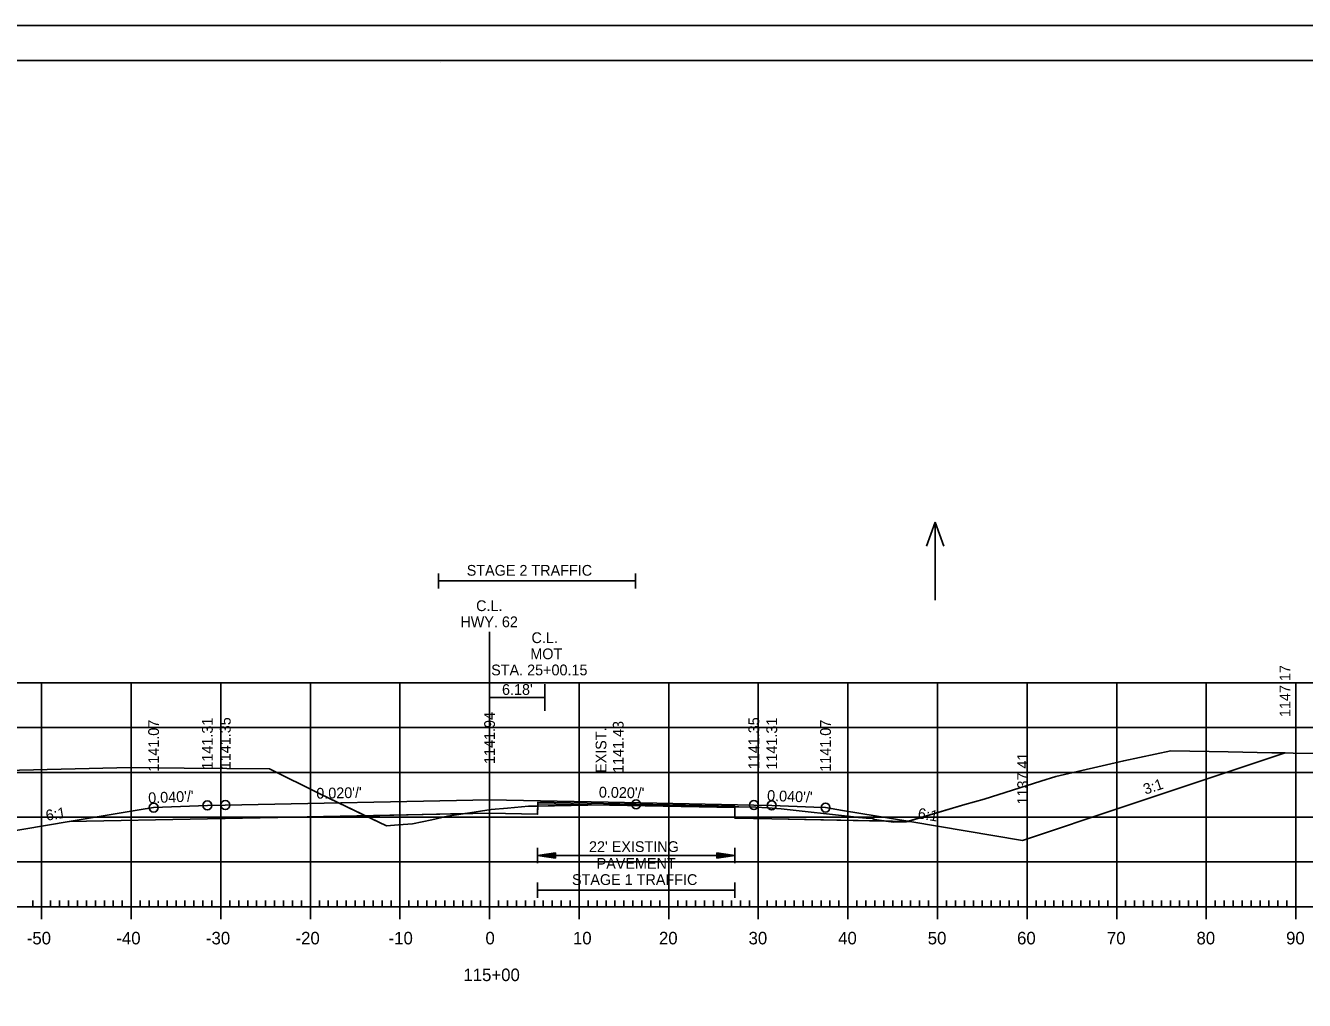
# Model space of a CAD drawing. Extents: x 1322838 to 1324533, y 339903 to 351025.
# Drawn here: x 1323651.9 to 1323794.7, y 340434.3 to 340543.1 of the extents above; entities that cross this region are included whole.
import ezdxf

# ---------------------------------------------------------------- set-up
doc = ezdxf.new("R2010")
doc.units = 0
for name, color, linetype in [('R_Alt Surface', 7, 'Continuous'), ('R_Axis', 7, 'Continuous'), ('R_Axis Annot', 7, 'Continuous'), ('R_Border', 7, 'Continuous'), ('R_Exist Surface', 7, 'Continuous'), ('R_Fin Surface', 7, 'Continuous'), ('R_Fin Surface Annot', 7, 'Continuous'), ('R_Grid', 7, 'Continuous'), ('R_No Plot', 7, 'Continuous'), ('R_Water Annot', 7, 'Continuous'), ('R_Xsect Elev', 7, 'Continuous'), ('T_Drafting', 7, 'Continuous')]:
    doc.layers.add(name, color=color, linetype=linetype)

msp = doc.modelspace()

# ---------------------------------------------------------------- linework, layer by layer
at = {"layer": 'R_Alt Surface'}
msp.add_lwpolyline([(1323750.62, 340454.28), (1323735.22, 340454.59), (1323731.09, 340454.67), (1323731.08, 340456.01), (1323709.09, 340456.45), (1323709.08, 340455.11), (1323703.72, 340455.22), (1323672.22, 340454.59), (1323656.81, 340454.28)], dxfattribs=at)
at = {"layer": 'R_Axis'}
for p, q in [((1323652.72, 340444.78), (1323652.72, 340445.48)), ((1323653.72, 340443.38), (1323653.72, 340446.18)), ((1323654.72, 340444.78), (1323654.72, 340445.48)), ((1323655.72, 340444.78), (1323655.72, 340445.48)), ((1323656.72, 340444.78), (1323656.72, 340445.48)), ((1323657.72, 340444.78), (1323657.72, 340445.48)), ((1323658.72, 340444.78), (1323658.72, 340445.48)), ((1323659.72, 340444.78), (1323659.72, 340445.48)), ((1323660.72, 340444.78), (1323660.72, 340445.48)), ((1323661.72, 340444.78), (1323661.72, 340445.48)), ((1323662.72, 340444.78), (1323662.72, 340445.48)), ((1323663.72, 340443.38), (1323663.72, 340446.18)), ((1323664.72, 340444.78), (1323664.72, 340445.48)), ((1323665.72, 340444.78), (1323665.72, 340445.48)), ((1323666.72, 340444.78), (1323666.72, 340445.48)), ((1323667.72, 340444.78), (1323667.72, 340445.48)), ((1323668.72, 340444.78), (1323668.72, 340445.48)), ((1323669.72, 340444.78), (1323669.72, 340445.48)), ((1323670.72, 340444.78), (1323670.72, 340445.48)), ((1323671.72, 340444.78), (1323671.72, 340445.48)), ((1323672.72, 340444.78), (1323672.72, 340445.48)), ((1323673.72, 340443.38), (1323673.72, 340446.18)), ((1323674.72, 340444.78), (1323674.72, 340445.48)), ((1323675.72, 340444.78), (1323675.72, 340445.48)), ((1323676.72, 340444.78), (1323676.72, 340445.48)), ((1323677.72, 340444.78), (1323677.72, 340445.48)), ((1323678.72, 340444.78), (1323678.72, 340445.48)), ((1323679.72, 340444.78), (1323679.72, 340445.48)), ((1323680.72, 340444.78), (1323680.72, 340445.48)), ((1323681.72, 340444.78), (1323681.72, 340445.48)), ((1323682.72, 340444.78), (1323682.72, 340445.48)), ((1323683.72, 340443.38), (1323683.72, 340446.18)), ((1323684.72, 340444.78), (1323684.72, 340445.48)), ((1323685.72, 340444.78), (1323685.72, 340445.48)), ((1323686.72, 340444.78), (1323686.72, 340445.48)), ((1323687.72, 340444.78), (1323687.72, 340445.48)), ((1323688.72, 340444.78), (1323688.72, 340445.48)), ((1323689.72, 340444.78), (1323689.72, 340445.48)), ((1323690.72, 340444.78), (1323690.72, 340445.48)), ((1323691.72, 340444.78), (1323691.72, 340445.48)), ((1323692.72, 340444.78), (1323692.72, 340445.48)), ((1323693.72, 340443.38), (1323693.72, 340446.18)), ((1323694.72, 340444.78), (1323694.72, 340445.48)), ((1323695.72, 340444.78), (1323695.72, 340445.48)), ((1323696.72, 340444.78), (1323696.72, 340445.48)), ((1323697.72, 340444.78), (1323697.72, 340445.48)), ((1323698.72, 340444.78), (1323698.72, 340445.48)), ((1323699.72, 340444.78), (1323699.72, 340445.48)), ((1323700.72, 340444.78), (1323700.72, 340445.48)), ((1323701.72, 340444.78), (1323701.72, 340445.48)), ((1323702.72, 340444.78), (1323702.72, 340445.48)), ((1323703.72, 340443.38), (1323703.72, 340446.18)), ((1323704.72, 340444.78), (1323704.72, 340445.48)), ((1323705.72, 340444.78), (1323705.72, 340445.48)), ((1323706.72, 340444.78), (1323706.72, 340445.48)), ((1323707.72, 340444.78), (1323707.72, 340445.48)), ((1323708.72, 340444.78), (1323708.72, 340445.48)), ((1323709.72, 340444.78), (1323709.72, 340445.48)), ((1323710.72, 340444.78), (1323710.72, 340445.48)), ((1323711.72, 340444.78), (1323711.72, 340445.48)), ((1323712.72, 340444.78), (1323712.72, 340445.48)), ((1323713.72, 340443.38), (1323713.72, 340446.18)), ((1323714.72, 340444.78), (1323714.72, 340445.48)), ((1323715.72, 340444.78), (1323715.72, 340445.48)), ((1323716.72, 340444.78), (1323716.72, 340445.48)), ((1323717.72, 340444.78), (1323717.72, 340445.48)), ((1323718.72, 340444.78), (1323718.72, 340445.48)), ((1323719.72, 340444.78), (1323719.72, 340445.48)), ((1323720.72, 340444.78), (1323720.72, 340445.48)), ((1323721.72, 340444.78), (1323721.72, 340445.48)), ((1323722.72, 340444.78), (1323722.72, 340445.48)), ((1323723.72, 340443.38), (1323723.72, 340446.18)), ((1323724.72, 340444.78), (1323724.72, 340445.48)), ((1323725.72, 340444.78), (1323725.72, 340445.48)), ((1323726.72, 340444.78), (1323726.72, 340445.48)), ((1323727.72, 340444.78), (1323727.72, 340445.48)), ((1323728.72, 340444.78), (1323728.72, 340445.48)), ((1323729.72, 340444.78), (1323729.72, 340445.48)), ((1323730.72, 340444.78), (1323730.72, 340445.48)), ((1323731.72, 340444.78), (1323731.72, 340445.48)), ((1323732.72, 340444.78), (1323732.72, 340445.48)), ((1323733.72, 340443.38), (1323733.72, 340446.18)), ((1323734.72, 340444.78), (1323734.72, 340445.48)), ((1323735.72, 340444.78), (1323735.72, 340445.48)), ((1323736.72, 340444.78), (1323736.72, 340445.48)), ((1323737.72, 340444.78), (1323737.72, 340445.48)), ((1323738.72, 340444.78), (1323738.72, 340445.48)), ((1323739.72, 340444.78), (1323739.72, 340445.48)), ((1323740.72, 340444.78), (1323740.72, 340445.48)), ((1323741.72, 340444.78), (1323741.72, 340445.48)), ((1323742.72, 340444.78), (1323742.72, 340445.48)), ((1323743.72, 340443.38), (1323743.72, 340446.18)), ((1323744.72, 340444.78), (1323744.72, 340445.48)), ((1323745.72, 340444.78), (1323745.72, 340445.48)), ((1323746.72, 340444.78), (1323746.72, 340445.48)), ((1323747.72, 340444.78), (1323747.72, 340445.48)), ((1323748.72, 340444.78), (1323748.72, 340445.48)), ((1323749.72, 340444.78), (1323749.72, 340445.48)), ((1323750.72, 340444.78), (1323750.72, 340445.48)), ((1323751.72, 340444.78), (1323751.72, 340445.48)), ((1323752.72, 340444.78), (1323752.72, 340445.48)), ((1323753.72, 340443.38), (1323753.72, 340446.18)), ((1323754.72, 340444.78), (1323754.72, 340445.48)), ((1323755.72, 340444.78), (1323755.72, 340445.48)), ((1323756.72, 340444.78), (1323756.72, 340445.48)), ((1323757.72, 340444.78), (1323757.72, 340445.48)), ((1323758.72, 340444.78), (1323758.72, 340445.48)), ((1323759.72, 340444.78), (1323759.72, 340445.48)), ((1323760.72, 340444.78), (1323760.72, 340445.48)), ((1323761.72, 340444.78), (1323761.72, 340445.48)), ((1323762.72, 340444.78), (1323762.72, 340445.48)), ((1323763.72, 340443.38), (1323763.72, 340446.18)), ((1323764.72, 340444.78), (1323764.72, 340445.48)), ((1323765.72, 340444.78), (1323765.72, 340445.48)), ((1323766.72, 340444.78), (1323766.72, 340445.48)), ((1323767.72, 340444.78), (1323767.72, 340445.48)), ((1323768.72, 340444.78), (1323768.72, 340445.48)), ((1323769.72, 340444.78), (1323769.72, 340445.48)), ((1323770.72, 340444.78), (1323770.72, 340445.48)), ((1323771.72, 340444.78), (1323771.72, 340445.48)), ((1323772.72, 340444.78), (1323772.72, 340445.48)), ((1323773.72, 340443.38), (1323773.72, 340446.18)), ((1323774.72, 340444.78), (1323774.72, 340445.48)), ((1323775.72, 340444.78), (1323775.72, 340445.48)), ((1323776.72, 340444.78), (1323776.72, 340445.48)), ((1323777.72, 340444.78), (1323777.72, 340445.48)), ((1323778.72, 340444.78), (1323778.72, 340445.48)), ((1323779.72, 340444.78), (1323779.72, 340445.48)), ((1323780.72, 340444.78), (1323780.72, 340445.48)), ((1323781.72, 340444.78), (1323781.72, 340445.48)), ((1323782.72, 340444.78), (1323782.72, 340445.48)), ((1323783.72, 340443.38), (1323783.72, 340446.18)), ((1323784.72, 340444.78), (1323784.72, 340445.48)), ((1323785.72, 340444.78), (1323785.72, 340445.48)), ((1323786.72, 340444.78), (1323786.72, 340445.48)), ((1323787.72, 340444.78), (1323787.72, 340445.48)), ((1323788.72, 340444.78), (1323788.72, 340445.48)), ((1323789.72, 340444.78), (1323789.72, 340445.48)), ((1323790.72, 340444.78), (1323790.72, 340445.48)), ((1323791.72, 340444.78), (1323791.72, 340445.48)), ((1323792.72, 340444.78), (1323792.72, 340445.48)), ((1323793.72, 340443.38), (1323793.72, 340446.18)), ((1323563.72, 340444.78), (1323843.72, 340444.78))]:
    msp.add_line(p, q, dxfattribs=at)
at = {"layer": 'R_Axis Annot'}
for p, q in [((1323698.02, 340481.99), (1323698.02, 340480.29)), ((1323698.02, 340481.14), (1323720.02, 340481.14)), ((1323720.02, 340481.99), (1323720.02, 340480.29)), ((1323709.08, 340451.37), (1323709.08, 340449.66)), ((1323711.08, 340450.81), (1323709.08, 340450.51)), ((1323711.08, 340450.76), (1323709.42, 340450.51)), ((1323711.08, 340450.21), (1323711.08, 340450.81)), ((1323729.08, 340450.81), (1323731.08, 340450.51)), ((1323729.08, 340450.81), (1323729.08, 340450.21)), ((1323729.08, 340450.76), (1323730.75, 340450.51)), ((1323731.08, 340451.37), (1323731.08, 340449.66)), ((1323711.08, 340450.21), (1323709.08, 340450.51)), ((1323709.08, 340450.51), (1323731.08, 340450.51)), ((1323711.08, 340450.26), (1323709.42, 340450.51)), ((1323711.08, 340450.71), (1323709.76, 340450.51)), ((1323711.08, 340450.31), (1323709.76, 340450.51)), ((1323711.08, 340450.66), (1323710.1, 340450.51)), ((1323711.08, 340450.36), (1323710.1, 340450.51)), ((1323711.08, 340450.61), (1323710.43, 340450.51)), ((1323711.08, 340450.42), (1323710.43, 340450.51)), ((1323711.08, 340450.56), (1323710.77, 340450.51)), ((1323711.08, 340450.47), (1323710.77, 340450.51)), ((1323729.08, 340450.71), (1323730.41, 340450.51)), ((1323729.08, 340450.66), (1323730.07, 340450.51)), ((1323729.08, 340450.61), (1323729.73, 340450.51)), ((1323729.08, 340450.56), (1323729.4, 340450.51)), ((1323729.08, 340450.21), (1323731.08, 340450.51)), ((1323729.08, 340450.42), (1323729.73, 340450.51)), ((1323729.08, 340450.31), (1323730.41, 340450.51)), ((1323729.08, 340450.26), (1323730.75, 340450.51)), ((1323729.08, 340450.36), (1323730.07, 340450.51)), ((1323729.08, 340450.47), (1323729.4, 340450.51)), ((1323709.08, 340447.48), (1323709.08, 340445.77)), ((1323709.08, 340446.62), (1323731.08, 340446.62)), ((1323731.08, 340447.48), (1323731.08, 340445.77))]:
    msp.add_line(p, q, dxfattribs=at)
at = {"layer": 'R_Border'}
for p, q in [((1323545.72, 340539.24), (1323861.9, 340539.24)), ((1323698.24, 340538.98), (1323698.24, 340538.98)), ((1323698.24, 340538.98), (1323698.24, 340538.98))]:
    msp.add_line(p, q, dxfattribs=at)
at = {"layer": 'R_Exist Surface'}
msp.add_lwpolyline([(1323637.24, 340459.7), (1323663.69, 340460.31), (1323669.62, 340460.23), (1323679.17, 340460.18), (1323684.76, 340457.39), (1323692.23, 340453.82), (1323693.57, 340453.93), (1323695.11, 340454.03), (1323697.29, 340454.5), (1323699.03, 340454.88), (1323701.04, 340455.18), (1323703.88, 340455.63), (1323705.72, 340455.79), (1323708.07, 340456.01), (1323714.69, 340456.12), (1323720.08, 340456.21), (1323725.93, 340456.06), (1323733.43, 340455.91), (1323734.75, 340455.82), (1323736.27, 340455.72), (1323744.34, 340454.81), (1323744.49, 340454.79), (1323745.74, 340454.67), (1323746.47, 340454.62), (1323746.7, 340454.53), (1323748.56, 340454.25), (1323748.83, 340454.21), (1323750.22, 340454.24), (1323756.76, 340456.21), (1323758.92, 340456.78), (1323765.25, 340458.79), (1323766.94, 340459.32), (1323774.51, 340461.08), (1323779.75, 340462.18), (1323786.18, 340462.06), (1323791.04, 340461.97), (1323843.72, 340461.13)], dxfattribs=at)
at = {"layer": 'R_Fin Surface'}
msp.add_lwpolyline([(1323622.71, 340459.35), (1323633.38, 340455.8), (1323644.21, 340452.19), (1323644.22, 340452.19), (1323649.06, 340452.99), (1323656.81, 340454.28), (1323664.62, 340455.59), (1323666.22, 340455.85), (1323672.22, 340456.09), (1323674.22, 340456.13), (1323703.72, 340456.72), (1323716.94, 340456.46), (1323733.22, 340456.13), (1323735.22, 340456.09), (1323739.93, 340455.9), (1323741.22, 340455.85), (1323743.13, 340455.53), (1323750.62, 340454.28), (1323763.22, 340452.19), (1323774.54, 340455.96), (1323792.51, 340461.95)], dxfattribs=at)
at = {"layer": 'R_Grid'}
for p, q in [((1323563.72, 340469.78), (1323843.72, 340469.78)), ((1323653.72, 340444.78), (1323653.72, 340469.78)), ((1323663.72, 340444.78), (1323663.72, 340469.78)), ((1323673.72, 340444.78), (1323673.72, 340469.78)), ((1323683.72, 340444.78), (1323683.72, 340469.78)), ((1323693.72, 340444.78), (1323693.72, 340469.78)), ((1323703.72, 340444.78), (1323703.72, 340469.78)), ((1323713.72, 340444.78), (1323713.72, 340469.78)), ((1323723.72, 340444.78), (1323723.72, 340469.78)), ((1323733.72, 340444.78), (1323733.72, 340469.78)), ((1323743.72, 340444.78), (1323743.72, 340469.78)), ((1323753.72, 340444.78), (1323753.72, 340469.78)), ((1323763.72, 340444.78), (1323763.72, 340469.78)), ((1323773.72, 340444.78), (1323773.72, 340469.78)), ((1323783.72, 340444.78), (1323783.72, 340469.78)), ((1323793.72, 340444.78), (1323793.72, 340469.78)), ((1323563.72, 340464.78), (1323843.72, 340464.78)), ((1323563.72, 340459.78), (1323843.72, 340459.78)), ((1323563.72, 340454.78), (1323843.72, 340454.78)), ((1323563.72, 340449.78), (1323843.72, 340449.78)), ((1323563.72, 340444.78), (1323843.72, 340444.78))]:
    msp.add_line(p, q, dxfattribs=at)
at = {"layer": 'R_No Plot'}
msp.add_line((1323533.31, 340543.13), (1323866.65, 340543.13), dxfattribs=at)
for points in [[(1323533.31, 340543.13), (1323866.65, 340543.13), (1323866.65, 340329.8), (1323533.31, 340329.8)], [(1323779.64, 340539.24), (1323799.26, 340539.24), (1323799.26, 340529.36), (1323815.37, 340529.36), (1323838.57, 340529.36), (1323838.57, 340496.69), (1323861.77, 340496.69), (1323861.9, 340333.78), (1323545.72, 340333.78), (1323545.72, 340539.24)], [(1323750.39, 340454.29), (1323756.76, 340456.21), (1323758.92, 340456.78), (1323765.25, 340458.79), (1323766.94, 340459.32), (1323774.51, 340461.08), (1323779.75, 340462.18), (1323786.18, 340462.06), (1323791.04, 340461.97), (1323792.51, 340461.95), (1323774.54, 340455.96), (1323763.22, 340452.19), (1323750.62, 340454.28)], [(1323622.72, 340459.35), (1323637.24, 340459.7), (1323663.69, 340460.31), (1323669.62, 340460.23), (1323679.17, 340460.18), (1323684.76, 340457.39), (1323689.88, 340454.94), (1323672.22, 340454.59), (1323656.81, 340454.28), (1323649.06, 340452.99), (1323644.22, 340452.19), (1323644.21, 340452.19), (1323633.38, 340455.8)], [(1323689.88, 340454.94), (1323692.23, 340453.82), (1323693.57, 340453.93), (1323695.11, 340454.03), (1323697.29, 340454.5), (1323699.03, 340454.88), (1323700.96, 340455.17)], [(1323700.96, 340455.17), (1323701.04, 340455.18), (1323703.88, 340455.63), (1323705.72, 340455.79), (1323708.07, 340456.01), (1323709.09, 340456.02), (1323709.08, 340455.11), (1323703.72, 340455.22)], [(1323709.09, 340456.02), (1323714.69, 340456.12), (1323720.08, 340456.21), (1323725.93, 340456.06), (1323731.08, 340455.95), (1323731.08, 340456.01), (1323709.09, 340456.45)], [(1323731.08, 340455.95), (1323733.43, 340455.91), (1323734.75, 340455.82), (1323736.27, 340455.72), (1323744.34, 340454.81), (1323744.49, 340454.79), (1323745.74, 340454.67), (1323746.47, 340454.62), (1323746.7, 340454.53), (1323747.97, 340454.34), (1323735.22, 340454.59), (1323731.09, 340454.67)], [(1323747.97, 340454.34), (1323748.56, 340454.25), (1323748.83, 340454.21), (1323750.22, 340454.24), (1323750.39, 340454.29)]]:
    msp.add_lwpolyline(points, close=True, dxfattribs=at)
msp.add_lwpolyline([(1323731.08, 340455.84), (1323709.09, 340456.28)], dxfattribs=at)
for centre in [(1323672.22, 340456.09), (1323672.22, 340456.09), (1323674.22, 340456.13), (1323674.22, 340456.13), (1323720.08, 340456.21), (1323733.22, 340456.13), (1323733.22, 340456.13), (1323735.22, 340456.09), (1323735.22, 340456.09), (1323666.22, 340455.85), (1323666.22, 340455.85), (1323741.22, 340455.85), (1323741.22, 340455.85)]:
    msp.add_circle(centre, 0.5, dxfattribs=at)
at = {"layer": 'R_Water Annot'}
for p, q in [((1323753.45, 340487.7), (1323752.48, 340485.04)), ((1323753.45, 340479.01), (1323753.45, 340487.7)), ((1323753.45, 340487.7), (1323754.42, 340485.04))]:
    msp.add_line(p, q, dxfattribs=at)
at = {"layer": 'T_Drafting'}
for p, q in [((1323703.72, 340466.63), (1323703.72, 340475.45)), ((1323709.9, 340466.63), (1323709.9, 340469.63)), ((1323703.72, 340468.13), (1323709.9, 340468.13))]:
    msp.add_line(p, q, dxfattribs=at)

# ---------------------------------------------------------------- texts
at = {"layer": 'R_Axis Annot'}
for s, height, p in [('STAGE 2 TRAFFIC', 1.2, (1323701.17, 340481.73)), ('C.L.', 1.2, (1323702.22, 340477.78)), ('HWY. 62', 1.2, (1323700.46, 340475.98)), ('C.L.', 1.2, (1323708.4, 340474.21)), ('MOT', 1.2, (1323708.27, 340472.41)), ('STA. 25+00.15', 1.2, (1323703.9, 340470.61)), ("22' EXISTING ", 1.2, (1323714.82, 340450.89)), ('PAVEMENT', 1.2, (1323715.67, 340449.02)), ('STAGE 1 TRAFFIC', 1.2, (1323712.92, 340447.21)), ('-50', 1.4, (1323652.06, 340440.58)), ('-40', 1.4, (1323662.06, 340440.58)), ('-30', 1.4, (1323672.06, 340440.58)), ('-20', 1.4, (1323682.06, 340440.58)), ('-10', 1.4, (1323692.45, 340440.58)), ('0', 1.4, (1323703.26, 340440.58)), ('10', 1.4, (1323713.03, 340440.58)), ('20', 1.4, (1323722.63, 340440.58)), ('30', 1.4, (1323732.63, 340440.58)), ('40', 1.4, (1323742.63, 340440.58)), ('50', 1.4, (1323752.63, 340440.58)), ('60', 1.4, (1323762.6, 340440.58)), ('70', 1.4, (1323772.63, 340440.58)), ('80', 1.4, (1323782.63, 340440.58)), ('90', 1.4, (1323792.63, 340440.58)), ('115+00', 1.4, (1323700.8, 340436.48))]:
    msp.add_text(s, height=height, dxfattribs=at).set_placement(p)
at = {"layer": 'R_Fin Surface Annot'}
for s, rotation, p in [('1147.17', 90, (1323793.11, 340465.95)), ('1141.94', 90, (1323704.32, 340460.72)), ('1141.07', 90, (1323666.82, 340459.85)), ('1141.31', 90, (1323672.82, 340460.09)), ('1141.35', 90, (1323674.82, 340460.13)), ('1141.35', 90, (1323733.82, 340460.13)), ('1141.31', 90, (1323735.82, 340460.09)), ('1141.07', 90, (1323741.82, 340459.85)), ('1137.41', 90, (1323763.82, 340456.19)), ("0.020'/'", 1.1458, (1323684.39, 340456.84)), ("0.020'/'", 358.8542, (1323715.91, 340456.98)), ('3:1', 18.4343, (1323776.92, 340457.28)), ("0.040'/'", 2.2906, (1323665.64, 340456.33)), ("0.040'/'", 357.7094, (1323734.68, 340456.61)), ('6:1', 9.4606, (1323654.28, 340454.37)), ('6:1', 350.5394, (1323751.45, 340454.65))]:
    msp.add_text(s, height=1.2, rotation=rotation, dxfattribs=at).set_placement(p)
at = {"layer": 'R_Xsect Elev'}
for s, p in [('1141.43', (1323718.68, 340459.71)), ('EXIST. ', (1323716.76, 340459.71))]:
    msp.add_text(s, height=1.2, rotation=90, dxfattribs=at).set_placement(p)
at = {"layer": 'T_Drafting'}
msp.add_text("6.18'", height=1.2, dxfattribs=at).set_placement((1323705.11, 340468.43))

doc.saveas('drawing.dxf')
